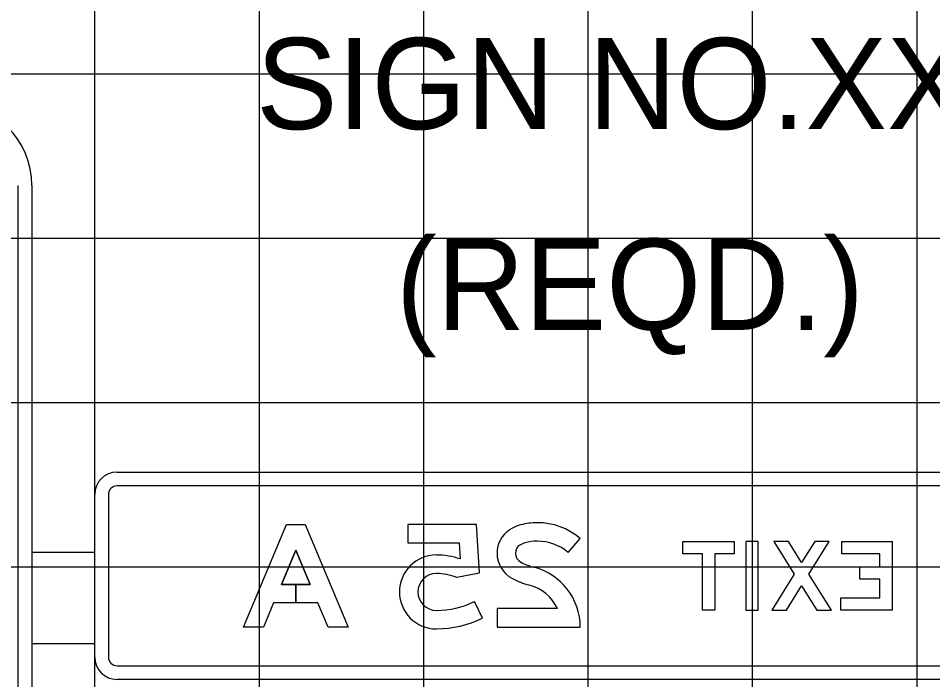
# Model space of a CAD drawing. Extents: x 2193008 to 2198143, y 1236112 to 1237864.
# Drawn here: x 2196707.77 to 2196718.9, y 1237209.67 to 1237217.72 of the extents above; entities that cross this region are included whole.
import ezdxf

# ---------------------------------------------------------------- set-up
doc = ezdxf.new("R2010")
doc.units = 0
for name, color, linetype in [('GSBWFILL', 7, 'Continuous'), ('GSCOLORFILL', 7, 'Continuous'), ('GSDIMS', 7, 'Continuous'), ('GSOUTLINE', 7, 'Continuous'), ('Level 55', 7, 'Continuous'), ('M-ROADS', 7, 'Continuous')]:
    doc.layers.add(name, color=color, linetype=linetype)

msp = doc.modelspace()

# ---------------------------------------------------------------- linework, layer by layer
at = {"layer": 'GSBWFILL'}
msp.add_line((2196713.423, 1237210.421), (2196713.324, 1237210.622), dxfattribs=at)
for points in [[(2196710.975, 1237210.829), (2196711.151, 1237210.829), (2196711.151, 1237210.605), (2196710.881, 1237210.605), (2196710.758, 1237210.311), (2196710.514, 1237210.311), (2196711.038, 1237211.56), (2196711.263, 1237211.56), (2196711.787, 1237210.311), (2196711.544, 1237210.311), (2196711.42, 1237210.605), (2196711.151, 1237210.605), (2196711.151, 1237210.829), (2196711.326, 1237210.829), (2196711.151, 1237211.247)], [(2196716.483, 1237211.202), (2196716.246, 1237211.202), (2196716.246, 1237210.519), (2196716.096, 1237210.519), (2196716.096, 1237211.202), (2196715.858, 1237211.202), (2196715.858, 1237211.352), (2196716.483, 1237211.352)], [(2196716.774, 1237210.519), (2196716.774, 1237211.352), (2196716.624, 1237211.352), (2196716.624, 1237210.519)], [(2196717.118, 1237210.519), (2196717.303, 1237210.815), (2196717.488, 1237210.519), (2196717.665, 1237210.519), (2196717.391, 1237210.956), (2196717.64, 1237211.352), (2196717.463, 1237211.352), (2196717.303, 1237211.096), (2196717.143, 1237211.352), (2196716.966, 1237211.352), (2196717.214, 1237210.956), (2196716.941, 1237210.519)], [(2196717.781, 1237210.669), (2196718.256, 1237210.669), (2196718.256, 1237210.893), (2196718.01, 1237210.893), (2196718.01, 1237211.043), (2196718.256, 1237211.043), (2196718.256, 1237211.202), (2196717.794, 1237211.202), (2196717.794, 1237211.352), (2196718.406, 1237211.352), (2196718.406, 1237210.519), (2196717.781, 1237210.519)]]:
    msp.add_lwpolyline(points, close=True, dxfattribs=at)
for points in [[(2196713.108, 1237210.917), (2196713.386, 1237210.973), (2196713.348, 1237211.56), (2196712.512, 1237211.56), (2196712.512, 1237211.335), (2196713.138, 1237211.335), (2196713.15, 1237211.141)], [(2196714.464, 1237211.219), (2196714.61, 1237211.39)], [(2196714.335, 1237210.536), (2196713.598, 1237210.536), (2196713.598, 1237210.311), (2196714.61, 1237210.311)]]:
    msp.add_lwpolyline(points, dxfattribs=at)
for centre, major_axis, ratio, start_param, end_param in [((2196713.939, 1237211.211), (0, -0.341), 0.999998, 3.717847, 4.712389), ((2196714.003, 1237211.113), (0, -0.458), 0.999998, 3.401668, 3.717847), ((2196714.088, 1237210.792), (0, -0.789), 0.999998, 3.141593, 3.401668), ((2196714.088, 1237210.776), (0, -0.806), 0.999998, 2.437833, 3.141593), ((2196713.939, 1237211.211), (0, -0.117), 0.999998, 3.717847, 4.712389), ((2196714.003, 1237211.113), (0, -0.233), 0.999998, 3.401668, 3.717847), ((2196714.088, 1237210.792), (0, -0.565), 0.999998, 3.141593, 3.401668), ((2196714.088, 1237210.776), (0, -0.581), 0.999998, 2.437833, 3.141593), ((2196712.861, 1237210.739), (0, -0.45), 0.999995, 3.141593, 6.283185), ((2196712.861, 1237210.289), (0, -0.899), 0.999995, 2.814905, 3.141593), ((2196713.947, 1237211.211), (0, -0.349), 0.999998, 4.712389, 5.798451), ((2196713.947, 1237211.211), (0, -0.124), 0.999998, 4.712389, 5.798451), ((2196714.217, 1237211.723), (0, -0.704), 0.999998, 5.798451, 6.032655), ((2196713.856, 1237210.311), (0, -0.754), 0.999998, 1.570796, 2.891063), ((2196712.861, 1237210.739), (0, -0.225), 0.999995, 3.141593, 6.283185), ((2196712.861, 1237210.289), (0, -0.674), 0.999995, 2.766724, 3.141593), ((2196714.217, 1237211.723), (0, -0.928), 0.999998, 5.798451, 6.032655), ((2196713.856, 1237210.311), (0, -0.529), 0.999998, 2.009535, 2.891063), ((2196712.861, 1237211.557), (0, -1.043), 0.999995, 6.283185, 6.742518), ((2196712.861, 1237211.557), (0, -1.267), 0.999995, 0, 0.459332)]:
    msp.add_ellipse(centre, major_axis=major_axis, ratio=ratio, start_param=start_param, end_param=end_param, dxfattribs=at)
at = {"layer": 'GSCOLORFILL'}
for p, q in [((2196707.775, 1237204.186), (2196707.775, 1237215.686)), ((2196707.941, 1237215.686), (2196707.941, 1237204.186)), ((2196708.976, 1237212.197), (2196719.94, 1237212.197)), ((2196719.94, 1237212.03), (2196708.976, 1237212.03)), ((2196708.706, 1237209.945), (2196708.706, 1237211.926)), ((2196708.872, 1237211.926), (2196708.872, 1237209.945)), ((2196713.423, 1237210.421), (2196713.324, 1237210.622)), ((2196708.976, 1237209.841), (2196719.939, 1237209.841)), ((2196719.939, 1237209.674), (2196708.976, 1237209.674))]:
    msp.add_line(p, q, dxfattribs=at)
for points in [[(2196710.975, 1237210.829), (2196711.151, 1237210.829), (2196711.151, 1237210.605), (2196710.881, 1237210.605), (2196710.758, 1237210.311), (2196710.514, 1237210.311), (2196711.038, 1237211.56), (2196711.263, 1237211.56), (2196711.787, 1237210.311), (2196711.544, 1237210.311), (2196711.42, 1237210.605), (2196711.151, 1237210.605), (2196711.151, 1237210.829), (2196711.326, 1237210.829), (2196711.151, 1237211.247)], [(2196716.483, 1237211.202), (2196716.246, 1237211.202), (2196716.246, 1237210.519), (2196716.096, 1237210.519), (2196716.096, 1237211.202), (2196715.858, 1237211.202), (2196715.858, 1237211.352), (2196716.483, 1237211.352)], [(2196716.774, 1237210.519), (2196716.774, 1237211.352), (2196716.624, 1237211.352), (2196716.624, 1237210.519)], [(2196717.118, 1237210.519), (2196717.303, 1237210.815), (2196717.488, 1237210.519), (2196717.665, 1237210.519), (2196717.391, 1237210.956), (2196717.64, 1237211.352), (2196717.463, 1237211.352), (2196717.303, 1237211.096), (2196717.143, 1237211.352), (2196716.966, 1237211.352), (2196717.214, 1237210.956), (2196716.941, 1237210.519)], [(2196717.781, 1237210.669), (2196718.256, 1237210.669), (2196718.256, 1237210.893), (2196718.01, 1237210.893), (2196718.01, 1237211.043), (2196718.256, 1237211.043), (2196718.256, 1237211.202), (2196717.794, 1237211.202), (2196717.794, 1237211.352), (2196718.406, 1237211.352), (2196718.406, 1237210.519), (2196717.781, 1237210.519)]]:
    msp.add_lwpolyline(points, close=True, dxfattribs=at)
for points in [[(2196713.108, 1237210.917), (2196713.386, 1237210.973), (2196713.348, 1237211.56), (2196712.512, 1237211.56), (2196712.512, 1237211.335), (2196713.138, 1237211.335), (2196713.15, 1237211.141)], [(2196714.464, 1237211.219), (2196714.61, 1237211.39)], [(2196714.335, 1237210.536), (2196713.598, 1237210.536), (2196713.598, 1237210.311), (2196714.61, 1237210.311)]]:
    msp.add_lwpolyline(points, dxfattribs=at)
for centre, radius, start, end in [((2196706.941, 1237215.686), 1, 0, 90), ((2196708.976, 1237211.926), 0.271, 90, 180), ((2196708.976, 1237211.926), 0.104, 90, 180), ((2196708.976, 1237209.945), 0.271, 180, 270), ((2196708.976, 1237209.945), 0.104, 180, 270)]:
    msp.add_arc(centre, radius, start, end, dxfattribs=at)
for centre, major_axis, ratio, start_param, end_param in [((2196713.939, 1237211.211), (0, -0.341), 0.999998, 3.717847, 4.712389), ((2196714.003, 1237211.113), (0, -0.458), 0.999998, 3.401668, 3.717847), ((2196714.088, 1237210.792), (0, -0.789), 0.999998, 3.141593, 3.401668), ((2196714.088, 1237210.776), (0, -0.806), 0.999998, 2.437833, 3.141593), ((2196713.939, 1237211.211), (0, -0.117), 0.999998, 3.717847, 4.712389), ((2196714.003, 1237211.113), (0, -0.233), 0.999998, 3.401668, 3.717847), ((2196714.088, 1237210.792), (0, -0.565), 0.999998, 3.141593, 3.401668), ((2196714.088, 1237210.776), (0, -0.581), 0.999998, 2.437833, 3.141593), ((2196712.861, 1237210.739), (0, -0.45), 0.999995, 3.141593, 6.283185), ((2196712.861, 1237210.289), (0, -0.899), 0.999995, 2.814905, 3.141593), ((2196713.947, 1237211.211), (0, -0.349), 0.999998, 4.712389, 5.798451), ((2196713.947, 1237211.211), (0, -0.124), 0.999998, 4.712389, 5.798451), ((2196714.217, 1237211.723), (0, -0.704), 0.999998, 5.798451, 6.032655), ((2196713.856, 1237210.311), (0, -0.754), 0.999998, 1.570796, 2.891063), ((2196712.861, 1237210.739), (0, -0.225), 0.999995, 3.141593, 6.283185), ((2196712.861, 1237210.289), (0, -0.674), 0.999995, 2.766724, 3.141593), ((2196714.217, 1237211.723), (0, -0.928), 0.999998, 5.798451, 6.032655), ((2196713.856, 1237210.311), (0, -0.529), 0.999998, 2.009535, 2.891063), ((2196712.861, 1237211.557), (0, -1.043), 0.999995, 6.283185, 6.742518), ((2196712.861, 1237211.557), (0, -1.267), 0.999995, 0, 0.459332)]:
    msp.add_ellipse(centre, major_axis=major_axis, ratio=ratio, start_param=start_param, end_param=end_param, dxfattribs=at)
at = {"layer": 'GSDIMS'}
for p, q in [((2196707.941, 1237211.222), (2196708.706, 1237211.222)), ((2196707.941, 1237210.112), (2196708.706, 1237210.112))]:
    msp.add_line(p, q, dxfattribs=at)
at = {"layer": 'GSOUTLINE'}
msp.add_line((2196713.423, 1237210.421), (2196713.324, 1237210.622), dxfattribs=at)
for points in [[(2196711.42, 1237210.605), (2196710.881, 1237210.605), (2196710.758, 1237210.311), (2196710.514, 1237210.311), (2196711.038, 1237211.56), (2196711.263, 1237211.56), (2196711.787, 1237210.311), (2196711.544, 1237210.311)], [(2196716.483, 1237211.202), (2196716.246, 1237211.202), (2196716.246, 1237210.519), (2196716.096, 1237210.519), (2196716.096, 1237211.202), (2196715.858, 1237211.202), (2196715.858, 1237211.352), (2196716.483, 1237211.352)], [(2196716.774, 1237210.519), (2196716.774, 1237211.352), (2196716.624, 1237211.352), (2196716.624, 1237210.519)], [(2196717.118, 1237210.519), (2196717.303, 1237210.815), (2196717.488, 1237210.519), (2196717.665, 1237210.519), (2196717.391, 1237210.956), (2196717.64, 1237211.352), (2196717.463, 1237211.352), (2196717.303, 1237211.096), (2196717.143, 1237211.352), (2196716.966, 1237211.352), (2196717.214, 1237210.956), (2196716.941, 1237210.519)], [(2196717.781, 1237210.669), (2196718.256, 1237210.669), (2196718.256, 1237210.893), (2196718.01, 1237210.893), (2196718.01, 1237211.043), (2196718.256, 1237211.043), (2196718.256, 1237211.202), (2196717.794, 1237211.202), (2196717.794, 1237211.352), (2196718.406, 1237211.352), (2196718.406, 1237210.519), (2196717.781, 1237210.519)], [(2196710.975, 1237210.829), (2196711.151, 1237211.247), (2196711.326, 1237210.829)]]:
    msp.add_lwpolyline(points, close=True, dxfattribs=at)
for points in [[(2196713.108, 1237210.917), (2196713.386, 1237210.973), (2196713.348, 1237211.56), (2196712.512, 1237211.56), (2196712.512, 1237211.335), (2196713.138, 1237211.335), (2196713.15, 1237211.141)], [(2196714.464, 1237211.219), (2196714.61, 1237211.39)], [(2196714.335, 1237210.536), (2196713.598, 1237210.536), (2196713.598, 1237210.311), (2196714.61, 1237210.311)]]:
    msp.add_lwpolyline(points, dxfattribs=at)
for centre, major_axis, ratio, start_param, end_param in [((2196713.939, 1237211.211), (0, -0.341), 0.999998, 3.717847, 4.712389), ((2196714.003, 1237211.113), (0, -0.458), 0.999998, 3.401668, 3.717847), ((2196714.088, 1237210.792), (0, -0.789), 0.999998, 3.141593, 3.401668), ((2196714.088, 1237210.776), (0, -0.806), 0.999998, 2.437833, 3.141593), ((2196713.939, 1237211.211), (0, -0.117), 0.999998, 3.717847, 4.712389), ((2196714.003, 1237211.113), (0, -0.233), 0.999998, 3.401668, 3.717847), ((2196714.088, 1237210.792), (0, -0.565), 0.999998, 3.141593, 3.401668), ((2196714.088, 1237210.776), (0, -0.581), 0.999998, 2.437833, 3.141593), ((2196712.861, 1237210.739), (0, -0.45), 0.999995, 3.141593, 6.283185), ((2196712.861, 1237210.289), (0, -0.899), 0.999995, 2.814905, 3.141593), ((2196713.947, 1237211.211), (0, -0.349), 0.999998, 4.712389, 5.798451), ((2196713.947, 1237211.211), (0, -0.124), 0.999998, 4.712389, 5.798451), ((2196714.217, 1237211.723), (0, -0.704), 0.999998, 5.798451, 6.032655), ((2196713.856, 1237210.311), (0, -0.754), 0.999998, 1.570796, 2.891063), ((2196712.861, 1237210.739), (0, -0.225), 0.999995, 3.141593, 6.283185), ((2196712.861, 1237210.289), (0, -0.674), 0.999995, 2.766724, 3.141593), ((2196714.217, 1237211.723), (0, -0.928), 0.999998, 5.798451, 6.032655), ((2196713.856, 1237210.311), (0, -0.529), 0.999998, 2.009535, 2.891063), ((2196712.861, 1237211.557), (0, -1.043), 0.999995, 6.283185, 6.742518), ((2196712.861, 1237211.557), (0, -1.267), 0.999995, 0, 0.459332)]:
    msp.add_ellipse(centre, major_axis=major_axis, ratio=ratio, start_param=start_param, end_param=end_param, dxfattribs=at)
at = {"layer": 'M-ROADS'}
for p, q in [((2196708.707, 1237153.046), (2196708.707, 1237223.046)), ((2196710.707, 1237153.046), (2196710.707, 1237223.046)), ((2196712.707, 1237153.046), (2196712.707, 1237223.046)), ((2196714.707, 1237153.046), (2196714.707, 1237223.046)), ((2196716.707, 1237153.046), (2196716.707, 1237223.046)), ((2196718.707, 1237153.046), (2196718.707, 1237223.046)), ((2196614.707, 1237217.046), (2196874.707, 1237217.046)), ((2196614.707, 1237215.046), (2196874.707, 1237215.046)), ((2196614.707, 1237213.046), (2196874.707, 1237213.046)), ((2196614.707, 1237211.046), (2196874.707, 1237211.046))]:
    msp.add_line(p, q, dxfattribs=at)

# ---------------------------------------------------------------- texts
at = {"layer": 'Level 55'}
for s, p in [('SIGN NO.XX', (2196710.667, 1237216.372)), ('(REQD.)', (2196712.369, 1237213.929))]:
    msp.add_text(s, height=1.1105, dxfattribs=at).set_placement(p)

doc.saveas('drawing.dxf')
